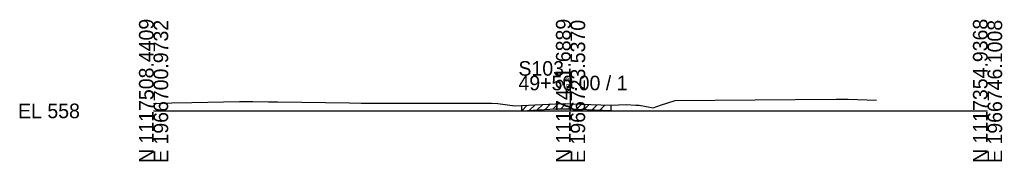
# Model space of a CAD drawing. Extents: x -26 to 163, y -10 to 45020.
# Drawn here: x -25.7 to 162.8, y 9490.3 to 9517.5 of the extents above; entities that cross this region are included whole.
import ezdxf

# ---------------------------------------------------------------- set-up
doc = ezdxf.new("R2010")
doc.units = 0
for name, color, linetype in [('RD_GPK_XS_Cell', 7, 'Continuous'), ('RD_XS_ExGround', 7, 'Continuous'), ('RD_XS_ExPaveRet', 7, 'Continuous'), ('RD_XS_TX_Elev_EX', 7, 'Continuous')]:
    doc.layers.add(name, color=color, linetype=linetype)

msp = doc.modelspace()

# ---------------------------------------------------------------- linework, layer by layer
at = {"layer": 'RD_GPK_XS_Cell'}
for p, q in [((80, 9500), (80, 9506.76)), ((0, 9500), (80, 9500)), ((80, 9500), (160, 9500))]:
    msp.add_line(p, q, dxfattribs=at)
at = {"layer": 'RD_XS_ExGround'}
for p, q in [((100.04, 9502.02), (123.12, 9502.18)), ((123.12, 9502.18), (130.94, 9502.25)), ((130.94, 9502.25), (133.25, 9502.23)), ((133.25, 9502.23), (138.72, 9502.06)), ((0, 9501.45), (3.5, 9501.57)), ((3.5, 9501.57), (7.32, 9501.6)), ((7.32, 9501.6), (16.49, 9501.8)), ((16.49, 9501.8), (16.93, 9501.8)), ((16.93, 9501.8), (17.67, 9501.82)), ((17.67, 9501.82), (18.45, 9501.83)), ((18.45, 9501.83), (19.03, 9501.83)), ((19.03, 9501.83), (22.02, 9501.77)), ((22.02, 9501.77), (23.85, 9501.73)), ((23.85, 9501.73), (37.6, 9501.52)), ((37.6, 9501.52), (39.81, 9501.5)), ((39.81, 9501.5), (57.37, 9501.5)), ((57.37, 9501.5), (58.45, 9501.49)), ((58.45, 9501.49), (64.84, 9501.46)), ((64.84, 9501.46), (66.02, 9501.43)), ((66.02, 9501.43), (69.29, 9500.96)), ((69.29, 9500.96), (70.62, 9501.02)), ((70.62, 9501.02), (77.13, 9501.38)), ((77.13, 9501.38), (78.6, 9501.4)), ((78.6, 9501.4), (80.03, 9501.37)), ((80.03, 9501.37), (87.74, 9501.07)), ((87.74, 9501.07), (90.64, 9501.21)), ((90.64, 9501.21), (92.51, 9501.11)), ((92.51, 9501.11), (93.15, 9501.07)), ((93.15, 9501.07), (95.18, 9500.7)), ((95.18, 9500.7), (95.83, 9500.61)), ((95.83, 9500.61), (97.26, 9501.12)), ((97.26, 9501.12), (100.04, 9502.02))]:
    msp.add_line(p, q, dxfattribs=at)
at = {"layer": 'RD_XS_ExPaveRet'}
for p, q in [((70.62, 9500.02), (71.68, 9501.08)), ((70.62, 9500.02), (70.62, 9501.02)), ((70.62, 9500.02), (77.13, 9500.38)), ((72.12, 9500.11), (73.18, 9501.16)), ((73.62, 9500.19), (74.68, 9501.25)), ((75.12, 9500.27), (76.18, 9501.33)), ((76.62, 9500.35), (77.66, 9501.39)), ((77.13, 9500.38), (78.6, 9500.4)), ((78.12, 9500.4), (79.12, 9501.39)), ((78.6, 9500.4), (80.03, 9500.37)), ((79.62, 9500.38), (80.59, 9501.35)), ((80.03, 9500.37), (87.71, 9500.07)), ((81.12, 9500.33), (82.08, 9501.29)), ((82.62, 9500.27), (83.58, 9501.24)), ((84.12, 9500.21), (85.08, 9501.18)), ((85.62, 9500.16), (86.58, 9501.12)), ((87.71, 9501.07), (87.71, 9500.07))]:
    msp.add_line(p, q, dxfattribs=at)

# ---------------------------------------------------------------- texts
at = {"layer": 'RD_GPK_XS_Cell'}
for s, p in [('N 1117508.4409', (0, 9490)), ('E 1966700.9732', (2.8, 9490)), ('N 1117431.6889', (80, 9490)), ('E 1966723.5370', (82.8, 9490)), ('N 1117354.9368', (160, 9490)), ('E 1966746.1008', (162.8, 9490))]:
    msp.add_text(s, height=2.8, rotation=90, dxfattribs=at).set_placement(p)
for s, p in [('S103', (70, 9506.76)), ('49+50.00 / 1', (70, 9503.96)), ('EL 558', (-26, 9498.6))]:
    msp.add_text(s, height=2.8, dxfattribs=at).set_placement(p)
at = {"layer": 'RD_XS_TX_Elev_EX'}
msp.add_text('559.38', height=0.8, rotation=90, dxfattribs=at).set_placement((79.9, 9503.38))

doc.saveas('drawing.dxf')
